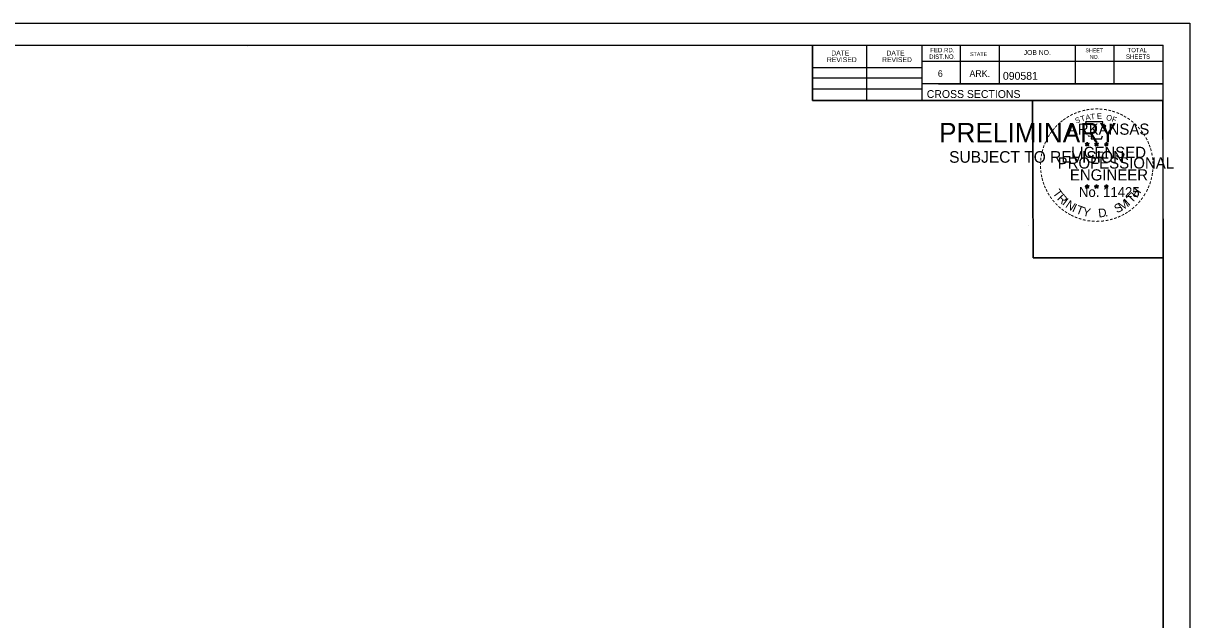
# Model space of a CAD drawing. Extents: x 1322838 to 1324533, y 339903 to 351025.
# Drawn here: x 1324118.6 to 1324327.1, y 343130.4 to 343237.1 of the extents above; entities that cross this region are included whole.
import ezdxf

# ---------------------------------------------------------------- set-up
doc = ezdxf.new("R2010")
doc.units = 0
for name, color, linetype in [('R_Border', 7, 'Continuous'), ('R_Border PE', 7, 'Continuous'), ('R_Border Prem', 7, 'Continuous'), ('R_No Plot', 7, 'Continuous')]:
    doc.layers.add(name, color=color, linetype=linetype)

msp = doc.modelspace()

# ---------------------------------------------------------------- linework, layer by layer
at = {"layer": 'R_Border'}
for p, q in [((1324006.14, 343233.16), (1324322.32, 343233.16)), ((1324158.66, 343232.9), (1324158.66, 343232.9)), ((1324158.66, 343232.9), (1324158.66, 343232.9)), ((1324259.68, 343223.28), (1324259.68, 343233.16)), ((1324269.36, 343223.28), (1324269.36, 343233.16)), ((1324279.22, 343233.16), (1324279.22, 343223.28)), ((1324286.06, 343233.16), (1324286.06, 343226.22)), ((1324293, 343233.16), (1324293, 343226.22)), ((1324306.58, 343233.16), (1324306.58, 343226.22)), ((1324313.52, 343233.16), (1324313.52, 343226.22)), ((1324322.32, 343027.7), (1324322.32, 343233.16)), ((1324322.32, 343230.22), (1324279.22, 343230.22)), ((1324322.32, 343230.24), (1324322.32, 343230.24)), ((1324259.68, 343229.14), (1324279.22, 343229.14)), ((1324259.68, 343227.28), (1324279.22, 343227.28)), ((1324322.32, 343226.22), (1324279.22, 343226.22)), ((1324282.18, 343226.22), (1324322.32, 343226.22)), ((1324259.68, 343225.34), (1324279.22, 343225.34)), ((1324322.32, 343223.28), (1324259.68, 343223.28))]:
    msp.add_line(p, q, dxfattribs=at)
at = {"layer": 'R_Border PE'}
for p, q in [((1324308.4, 343215.54), (1324308.75, 343215.43)), ((1324308.4, 343215.54), (1324308.65, 343215.49)), ((1324308.4, 343215.54), (1324308.64, 343215.42)), ((1324308.75, 343215.79), (1324308.71, 343215.54)), ((1324308.75, 343215.43), (1324308.75, 343215.79)), ((1324308.75, 343215.79), (1324308.8, 343215.54)), ((1324309.1, 343215.54), (1324308.75, 343215.43)), ((1324309.1, 343215.54), (1324308.81, 343215.49)), ((1324309.1, 343215.54), (1324308.89, 343215.44)), ((1324310.07, 343215.54), (1324310.42, 343215.43)), ((1324310.07, 343215.54), (1324310.32, 343215.49)), ((1324310.07, 343215.54), (1324310.31, 343215.42)), ((1324310.42, 343215.79), (1324310.38, 343215.54)), ((1324310.42, 343215.43), (1324310.42, 343215.79)), ((1324310.42, 343215.79), (1324310.47, 343215.54)), ((1324310.77, 343215.54), (1324310.42, 343215.43)), ((1324310.77, 343215.54), (1324310.48, 343215.49)), ((1324310.77, 343215.54), (1324310.56, 343215.44)), ((1324311.84, 343215.53), (1324312.18, 343215.42)), ((1324311.84, 343215.53), (1324312.09, 343215.48)), ((1324311.84, 343215.53), (1324312.07, 343215.4)), ((1324312.18, 343215.78), (1324312.14, 343215.53)), ((1324312.18, 343215.42), (1324312.18, 343215.78)), ((1324312.18, 343215.78), (1324312.23, 343215.53)), ((1324312.53, 343215.53), (1324312.18, 343215.42)), ((1324312.53, 343215.53), (1324312.25, 343215.48)), ((1324312.53, 343215.53), (1324312.33, 343215.42)), ((1324308.53, 343215.13), (1324308.75, 343215.43)), ((1324308.53, 343215.13), (1324308.66, 343215.37)), ((1324308.53, 343215.13), (1324308.75, 343215.35)), ((1324308.96, 343215.13), (1324308.75, 343215.43)), ((1324308.96, 343215.13), (1324308.75, 343215.34)), ((1324308.96, 343215.13), (1324308.83, 343215.42)), ((1324310.2, 343215.13), (1324310.42, 343215.43)), ((1324310.2, 343215.13), (1324310.33, 343215.37)), ((1324310.2, 343215.13), (1324310.42, 343215.35)), ((1324310.63, 343215.13), (1324310.42, 343215.43)), ((1324310.63, 343215.13), (1324310.42, 343215.34)), ((1324310.63, 343215.13), (1324310.5, 343215.42)), ((1324311.97, 343215.12), (1324312.18, 343215.42)), ((1324311.97, 343215.12), (1324312.09, 343215.36)), ((1324311.97, 343215.12), (1324312.18, 343215.34)), ((1324312.4, 343215.12), (1324312.18, 343215.42)), ((1324312.4, 343215.12), (1324312.18, 343215.33)), ((1324312.4, 343215.12), (1324312.26, 343215.41)), ((1324308.4, 343207.97), (1324308.75, 343207.85)), ((1324308.4, 343207.97), (1324308.65, 343207.92)), ((1324308.4, 343207.97), (1324308.63, 343207.84)), ((1324308.53, 343207.56), (1324308.75, 343207.85)), ((1324308.53, 343207.56), (1324308.66, 343207.8)), ((1324308.53, 343207.56), (1324308.74, 343207.77)), ((1324308.75, 343208.22), (1324308.71, 343207.97)), ((1324308.96, 343207.56), (1324308.74, 343207.77)), ((1324308.75, 343207.85), (1324308.75, 343208.22)), ((1324308.75, 343208.22), (1324308.8, 343207.97)), ((1324309.09, 343207.97), (1324308.75, 343207.85)), ((1324308.96, 343207.56), (1324308.75, 343207.85)), ((1324309.09, 343207.97), (1324308.81, 343207.92)), ((1324308.96, 343207.56), (1324308.82, 343207.85)), ((1324309.09, 343207.97), (1324308.89, 343207.86)), ((1324310.07, 343207.97), (1324310.42, 343207.85)), ((1324310.07, 343207.97), (1324310.32, 343207.92)), ((1324310.07, 343207.97), (1324310.3, 343207.84)), ((1324310.2, 343207.56), (1324310.42, 343207.85)), ((1324310.2, 343207.56), (1324310.33, 343207.8)), ((1324310.2, 343207.56), (1324310.41, 343207.77)), ((1324310.42, 343208.22), (1324310.37, 343207.97)), ((1324310.63, 343207.56), (1324310.41, 343207.77)), ((1324310.42, 343207.85), (1324310.42, 343208.22)), ((1324310.42, 343208.22), (1324310.46, 343207.97)), ((1324310.76, 343207.97), (1324310.42, 343207.85)), ((1324310.63, 343207.56), (1324310.42, 343207.85)), ((1324310.76, 343207.97), (1324310.48, 343207.92)), ((1324310.63, 343207.56), (1324310.49, 343207.85)), ((1324310.76, 343207.97), (1324310.56, 343207.86)), ((1324311.83, 343207.96), (1324312.18, 343207.84)), ((1324311.83, 343207.96), (1324312.09, 343207.91)), ((1324311.83, 343207.96), (1324312.07, 343207.83)), ((1324311.97, 343207.55), (1324312.18, 343207.84)), ((1324311.97, 343207.55), (1324312.09, 343207.79)), ((1324311.97, 343207.55), (1324312.18, 343207.76)), ((1324312.18, 343208.21), (1324312.14, 343207.96)), ((1324312.18, 343207.84), (1324312.18, 343208.21)), ((1324312.18, 343208.21), (1324312.23, 343207.96)), ((1324312.53, 343207.96), (1324312.18, 343207.84)), ((1324312.4, 343207.55), (1324312.18, 343207.84)), ((1324312.4, 343207.55), (1324312.18, 343207.76)), ((1324312.53, 343207.96), (1324312.24, 343207.91)), ((1324312.4, 343207.55), (1324312.26, 343207.84)), ((1324312.53, 343207.96), (1324312.33, 343207.85))]:
    msp.add_line(p, q, dxfattribs=at)
for points in [[(1324308.44, 343219.42), (1324308.71, 343218.59)], [(1324311.95, 343218.49), (1324312.1, 343218.78), (1324311.41, 343218.75), (1324311.56, 343219.42), (1324308.44, 343219.42)], [(1324308.75, 343215.79), (1324308.96, 343215.13), (1324308.4, 343215.54), (1324309.1, 343215.54), (1324308.53, 343215.13), (1324308.75, 343215.79)], [(1324308.93, 343216.99), (1324308.93, 343216.91), (1324309.5, 343216.89), (1324309.44, 343216.41), (1324311.31, 343216.41), (1324311.51, 343216.95)], [(1324310.42, 343215.79), (1324310.63, 343215.13), (1324310.07, 343215.54), (1324310.77, 343215.54), (1324310.2, 343215.13), (1324310.42, 343215.79)], [(1324312.18, 343215.78), (1324312.4, 343215.12), (1324311.84, 343215.53), (1324312.53, 343215.53), (1324311.97, 343215.12), (1324312.18, 343215.78)], [(1324308.75, 343208.22), (1324308.96, 343207.56), (1324308.4, 343207.97), (1324309.09, 343207.97), (1324308.53, 343207.56), (1324308.75, 343208.22)], [(1324310.42, 343208.22), (1324310.63, 343207.56), (1324310.07, 343207.97), (1324310.76, 343207.97), (1324310.2, 343207.56), (1324310.42, 343208.22)], [(1324312.18, 343208.21), (1324312.4, 343207.55), (1324311.83, 343207.96), (1324312.53, 343207.96), (1324311.97, 343207.55), (1324312.18, 343208.21)]]:
    msp.add_lwpolyline(points, dxfattribs=at)
for centre, radius in [((1324308.75, 343215.43), 0.172), ((1324308.75, 343215.43), 0.145), ((1324308.75, 343215.43), 0.116), ((1324308.75, 343215.43), 0.0991), ((1324308.75, 343215.43), 0.0747), ((1324308.75, 343215.43), 0.0495), ((1324308.75, 343215.43), 0.0296), ((1324310.42, 343215.43), 0.172), ((1324310.42, 343215.43), 0.145), ((1324310.42, 343215.43), 0.116), ((1324310.42, 343215.43), 0.0991), ((1324310.42, 343215.43), 0.0747), ((1324310.42, 343215.43), 0.0495), ((1324310.42, 343215.43), 0.0296), ((1324312.18, 343215.41), 0.172), ((1324312.18, 343215.41), 0.145), ((1324312.18, 343215.41), 0.116), ((1324312.18, 343215.41), 0.0991), ((1324312.18, 343215.41), 0.0747), ((1324312.18, 343215.41), 0.0495), ((1324312.18, 343215.41), 0.0296), ((1324308.75, 343207.85), 0.172), ((1324308.75, 343207.85), 0.145), ((1324308.75, 343207.85), 0.116), ((1324308.75, 343207.85), 0.0991), ((1324308.75, 343207.85), 0.0747), ((1324308.75, 343207.85), 0.0495), ((1324308.75, 343207.85), 0.0296), ((1324310.41, 343207.85), 0.172), ((1324310.41, 343207.85), 0.145), ((1324310.41, 343207.85), 0.116), ((1324310.41, 343207.85), 0.0991), ((1324310.41, 343207.85), 0.0747), ((1324310.41, 343207.85), 0.0495), ((1324310.41, 343207.85), 0.0296), ((1324312.18, 343207.84), 0.172), ((1324312.18, 343207.84), 0.145), ((1324312.18, 343207.84), 0.116), ((1324312.18, 343207.84), 0.0991), ((1324312.18, 343207.84), 0.0747), ((1324312.18, 343207.84), 0.0495), ((1324312.18, 343207.84), 0.0296)]:
    msp.add_circle(centre, radius, dxfattribs=at)
at = {"layer": 'R_No Plot'}
for p, q in [((1323993.74, 343237.06), (1324327.07, 343237.06)), ((1324298.35, 343200.83), (1324298.35, 343200.83))]:
    msp.add_line(p, q, dxfattribs=at)
for points in [[(1323993.73, 343237.06), (1324327.07, 343237.06), (1324327.07, 343023.72), (1323993.73, 343023.72)], [(1324240.06, 343233.16), (1324259.68, 343233.16), (1324259.68, 343223.28), (1324275.79, 343223.28), (1324298.99, 343223.28), (1324299.11, 343195.13), (1324322.32, 343195.13), (1324322.32, 343027.7), (1324006.14, 343027.7), (1324006.14, 343233.16)], [(1324298.99, 343223.28), (1324322.2, 343223.28), (1324322.32, 343195.13), (1324299.11, 343195.13)]]:
    msp.add_lwpolyline(points, close=True, dxfattribs=at)

# ---------------------------------------------------------------- texts
at = {"layer": 'R_Border'}
for s, height, p in [('DATE', 0.879, (1324263.01, 343231.3)), ('DATE', 0.879, (1324272.87, 343231.3)), ('FED.RD.', 0.782, (1324280.7, 343231.88)), ('JOB NO.', 0.879, (1324297.4, 343231.4)), ('SHEET', 0.684, (1324308.44, 343231.88)), ('TOTAL', 0.782, (1324315.96, 343231.88)), ('REVISED', 0.879, (1324262.23, 343230.12)), ('REVISED', 0.879, (1324272.09, 343230.12)), ('DIST.NO.', 0.782, (1324280.5, 343230.7)), ('STATE', 0.684, (1324287.82, 343231.2)), ('NO.', 0.684, (1324309.22, 343230.7)), ('SHEETS', 0.782, (1324315.68, 343230.7)), ('6', 1.17, (1324282.06, 343227.48)), ('ARK.', 1.172, (1324287.72, 343227.48)), ('090581', 1.4, (1324293.69, 343226.96)), ('CROSS SECTIONS', 1.4, (1324280.08, 343223.71))]:
    msp.add_text(s, height=height, rotation=360, dxfattribs=at).set_placement(p)
at = {"layer": 'R_Border PE'}
for s, height, rotation, p in [('-', 1.6, 10.2193, (1324308.62, 343220.95)), ('-', 1.6, 5.8968, (1324309.35, 343221.06)), ('-', 1.6, 0.1862, (1324310.12, 343221.13)), ('-', 1.6, 357.743, (1324310.84, 343221.12)), ('-', 1.6, 352.1617, (1324311.59, 343221.06)), ('-', 1.6, 38.9507, (1324304.27, 343218.81)), ('-', 1.6, 36.2317, (1324304.75, 343219.19)), ('-', 1.6, 34.0636, (1324305.33, 343219.59)), ('-', 1.6, 28.7918, (1324305.92, 343219.96)), ('-', 1.6, 24.3072, (1324306.56, 343220.27)), ('S', 1, 21.594, (1324306.8, 343219.09)), ('-', 1.6, 19.1761, (1324307.19, 343220.54)), ('T', 1, 16.4036, (1324307.71, 343219.43)), ('-', 1.6, 13.6301, (1324307.94, 343220.78)), ('A', 1, 11.2132, (1324308.54, 343219.68)), ('T', 1, 6.0228, (1324309.39, 343219.84)), ('E', 1, 0.8323, (1324310.49, 343219.95)), ('O', 1, 350.4515, (1324312.09, 343219.74)), ('-', 1.6, 347.2049, (1324312.3, 343220.95)), ('F', 1, 340.0707, (1324313.05, 343219.51)), ('-', 1.6, 342.3362, (1324312.94, 343220.79)), ('-', 1.6, 337.8551, (1324313.67, 343220.57)), ('-', 1.6, 334.1211, (1324314.31, 343220.3)), ('-', 1.6, 329.6409, (1324314.88, 343220.01)), ('-', 1.6, 325.8627, (1324315.53, 343219.65)), ('-', 1.6, 320.5297, (1324316.14, 343219.23)), ('-', 1.6, 54.2325, (1324302.57, 343216.87)), ('-', 1.6, 50.6142, (1324302.99, 343217.43)), ('-', 1.6, 48.423, (1324303.39, 343217.92)), ('-', 1.6, 42.9622, (1324303.84, 343218.4)), ('ARKANSAS', 2, 360, (1324305.29, 343217.13)), ('-', 1.6, 315.5786, (1324316.74, 343218.74)), ('-', 1.6, 309.8797, (1324317.31, 343218.19)), ('-', 1.6, 306.6522, (1324317.83, 343217.59)), ('-', 1.6, 67.7743, (1324301.68, 343215.11)), ('-', 1.6, 62.8713, (1324301.94, 343215.73)), ('-', 1.6, 58.0706, (1324302.25, 343216.34)), ('-', 1.4, 303.6753, (1324318.32, 343217.02)), ('-', 1.6, 299.6684, (1324318.64, 343216.41)), ('-', 1.6, 294.6628, (1324318.96, 343215.8)), ('-', 1.6, 81.2013, (1324301.13, 343213.06)), ('-', 1.6, 75.461, (1324301.26, 343213.77)), ('-', 1.6, 72.3945, (1324301.46, 343214.48)), ('LICENSED', 2, 360, (1324305.89, 343212.98)), ('DWB', 0.01, 360, (1324308.74, 343215.42)), ('DWB', 0.01, 360, (1324310.41, 343215.42)), ('DWB', 0.01, 360, (1324312.17, 343215.41)), ('-', 1.6, 290.5728, (1324319.22, 343215.22)), ('-', 1.6, 285.1233, (1324319.45, 343214.64)), ('-', 1.6, 280.5493, (1324319.65, 343213.9)), ('-', 1.6, 94.1959, (1324301.06, 343210.94)), ('-', 1.6, 89.0622, (1324301.03, 343211.67)), ('-', 1.6, 85.1863, (1324301.05, 343212.37)), ('PROFESSIONAL', 2, 360, (1324303.47, 343211.08)), ('-', 1.6, 276.5962, (1324319.81, 343213.13)), ('-', 1.6, 274.3301, (1324319.87, 343212.41)), ('-', 1.6, 269.9407, (1324319.91, 343211.78)), ('-', 1.6, 98.9479, (1324301.14, 343210.27)), ('-', 1.6, 101.7149, (1324301.27, 343209.54)), ('-', 1.6, 105.4578, (1324301.43, 343208.95)), ('ENGINEER', 2, 360, (1324305.66, 343208.95)), ('-', 1.6, 255.7626, (1324319.71, 343209.78)), ('-', 1.6, 260.9953, (1324319.82, 343210.46)), ('-', 1.6, 263.5172, (1324319.89, 343211.11)), ('-', 1.6, 109.0874, (1324301.65, 343208.31)), ('-', 1.6, 114.0643, (1324301.9, 343207.72)), ('-', 1.6, 115.7289, (1324302.21, 343207.1)), ('T', 1.54, 306.0406, (1324302.51, 343206.69)), ('No. 11425', 1.757, 360, (1324307.28, 343206)), ('DWB', 0.01, 360, (1324308.73, 343207.85)), ('DWB', 0.01, 360, (1324310.4, 343207.85)), ('DWB', 0.01, 360, (1324312.17, 343207.84)), ('H', 1.54, 54.6088, (1324317.63, 343205.73)), ('-', 1.6, 244.6197, (1324319.04, 343207.76)), ('-', 1.6, 247.8887, (1324319.3, 343208.39)), ('-', 1.6, 252.8681, (1324319.53, 343209.06)), ('-', 1.6, 120.4471, (1324302.56, 343206.51)), ('-', 1.6, 125.8934, (1324302.97, 343205.95)), ('-', 1.6, 130.7181, (1324303.43, 343205.4)), ('R', 1.54, 314.005, (1324303.27, 343205.64)), ('I', 1.54, 321.9694, (1324304.17, 343204.71)), ('N', 1.54, 326.5002, (1324304.74, 343204.24)), ('M', 1.54, 32.6563, (1324314.89, 343203.46)), ('I', 1.54, 42.1136, (1324316.17, 343204.31)), ('T', 1.54, 46.6444, (1324316.74, 343204.79)), ('-', 1.6, 231.2538, (1324317.81, 343205.79)), ('-', 1.6, 233.8452, (1324318.24, 343206.35)), ('-', 1.6, 239.0712, (1324318.65, 343207.01)), ('-', 1.6, 134.2238, (1324303.95, 343204.86)), ('-', 1.6, 138.9338, (1324304.47, 343204.39)), ('-', 1.6, 144.6463, (1324305.03, 343203.99)), ('-', 1.6, 148.0898, (1324305.59, 343203.62)), ('-', 1.6, 151.5704, (1324306.17, 343203.29)), ('I', 1.54, 335.3603, (1324305.94, 343203.46)), ('T', 1.54, 339.8912, (1324306.61, 343203.13)), ('Y', 1.54, 347.8556, (1324307.82, 343202.68)), ('D', 1.54, 6.3969, (1324310.81, 343202.32)), ('S', 1.54, 26.9312, (1324314.05, 343203.05)), ('-', 1.6, 207.3568, (1324315.17, 343203.51)), ('-', 1.6, 212.2491, (1324315.73, 343203.86)), ('-', 1.6, 215.7363, (1324316.26, 343204.24)), ('-', 1.6, 221.0851, (1324316.81, 343204.71)), ('-', 1.6, 225.7653, (1324317.34, 343205.22)), ('-', 1.6, 154.6002, (1324306.69, 343203.04)), ('-', 1.6, 158.5612, (1324307.31, 343202.79)), ('-', 1.6, 162.7983, (1324308, 343202.58)), ('-', 1.6, 167.5555, (1324308.71, 343202.41)), ('-', 1.6, 173.1155, (1324309.49, 343202.3)), ('-', 1.6, 176.5183, (1324310.23, 343202.25)), ('-', 1.6, 181.5918, (1324310.98, 343202.27)), ('-', 1.6, 185.8167, (1324311.79, 343202.34)), ('-', 1.6, 191.2858, (1324312.52, 343202.48)), ('.', 1.54, 13.7642, (1324312, 343202.45)), ('-', 1.6, 195.4743, (1324313.25, 343202.68)), ('-', 1.6, 200.7184, (1324313.93, 343202.92)), ('-', 1.6, 204.2516, (1324314.55, 343203.19))]:
    msp.add_text(s, height=height, rotation=rotation, dxfattribs=at).set_placement(p)
at = {"layer": 'R_Border Prem'}
for s, height, p in [('PRELIMINARY', 3.5, (1324282.27, 343215.75)), ('DWB', 0.01, (1324283.01, 343217.6)), ('SUBJECT TO REVISION', 2.0751, (1324284.08, 343212.12))]:
    msp.add_text(s, height=height, rotation=360, dxfattribs=at).set_placement(p)

doc.saveas('drawing.dxf')
